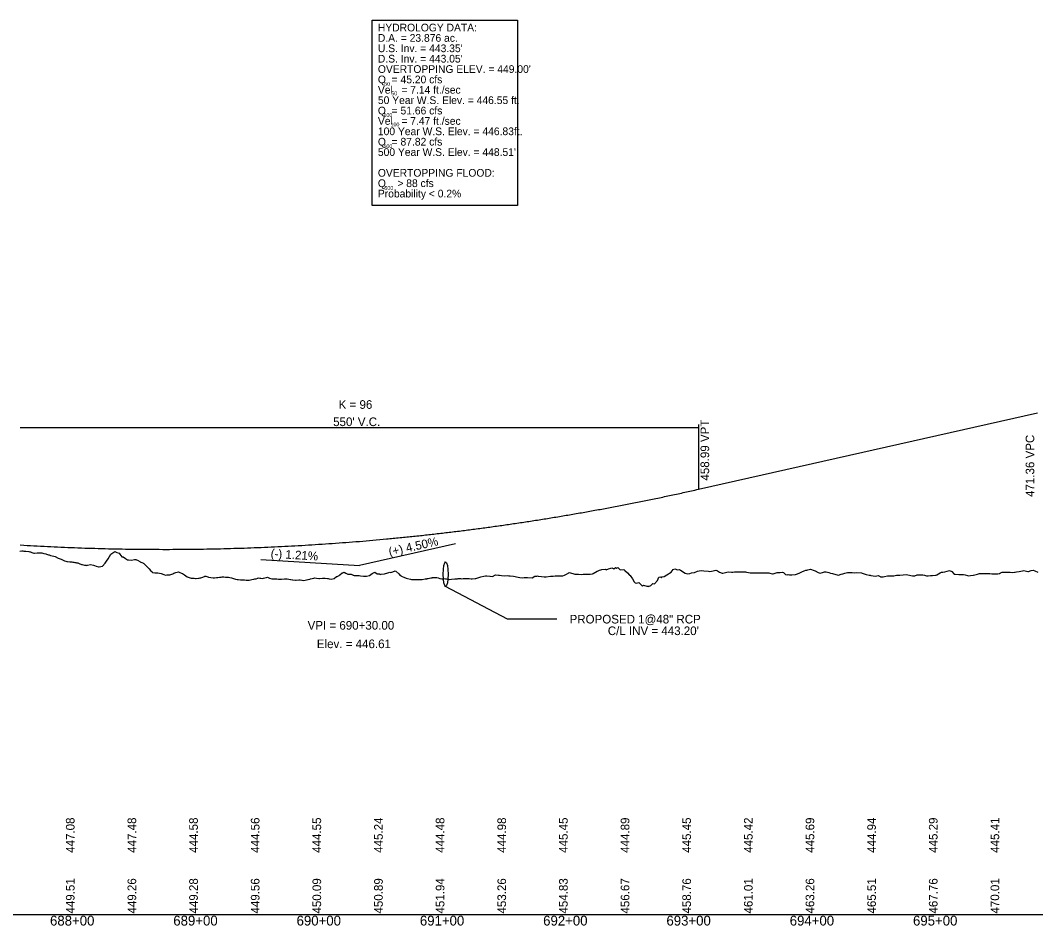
# Model space of a CAD drawing. Extents: x 2017200 to 2047700, y 854850 to 893350.
# Drawn here: x 2021755 to 2022579, y 889091 to 889825 of the extents above; entities that cross this region are included whole.
import ezdxf

# ---------------------------------------------------------------- set-up
doc = ezdxf.new("R2010")
doc.units = 0
for name, color, linetype in [('Default', 7, 'Continuous'), ('Drainage-StormSewer', 7, 'Continuous'), ('RD_DDB_GradeTX', 7, 'Continuous'), ('RD_DDB_Profile_EX', 7, 'Continuous'), ('RD_DDB_Profile_Lbl', 7, 'Continuous'), ('RD_DDB_Profile_PR', 7, 'Continuous'), ('RD_DDB_StaTX', 7, 'Continuous'), ('RD_DDB_StripGrade', 7, 'Continuous'), ('RD_DDB_VCLbl', 7, 'Continuous'), ('RD_GPK_Profile_Cell', 7, 'Continuous'), ('RD_PD_DR_Pipe_TX', 7, 'Continuous'), ('RD_PD_Final_TX', 7, 'Continuous')]:
    doc.layers.add(name, color=color, linetype=linetype)

msp = doc.modelspace()

# ---------------------------------------------------------------- linework, layer by layer
at = {"layer": 'Default'}
msp.add_lwpolyline([(2022040.34, 889825.36), (2022158.42, 889825.36), (2022158.42, 889675.07), (2022040.34, 889675.07)], close=True, dxfattribs=at)
at = {"layer": 'Drainage-StormSewer'}
msp.add_ellipse((2022100, 889376), major_axis=(0, 10), ratio=0.2, dxfattribs=at)
at = {"layer": 'RD_DDB_GradeTX'}
for p in [(2022108.05, 889400.61), (2021950.15, 889387.9)]:
    msp.add_line(p, (2022030, 889383.05), dxfattribs=at)
at = {"layer": 'RD_DDB_Profile_EX'}
msp.add_lwpolyline([(2021754.7, 889394.71), (2021756.24, 889395.01), (2021757.08, 889394.88), (2021757.99, 889394.74), (2021759.46, 889394.84), (2021761.84, 889394.45), (2021762.67, 889394.28), (2021763.24, 889394.12), (2021764.23, 889393.76), (2021765.89, 889393.15), (2021766.61, 889393.2), (2021768.57, 889393.33), (2021769.12, 889393.33), (2021769.95, 889393.43), (2021771.37, 889393.39), (2021772.36, 889393.36), (2021773.99, 889392.92), (2021775.6, 889392.47), (2021776.13, 889392.32), (2021777.89, 889391.82), (2021778.51, 889391.61), (2021778.84, 889391.5), (2021779.52, 889391.31), (2021780.9, 889390.97), (2021782.1, 889390.68), (2021783.28, 889390.37), (2021785.66, 889389.01), (2021788.04, 889388.11), (2021788.62, 889387.89), (2021790.42, 889387.11), (2021790.9, 889386.9), (2021791.89, 889386.48), (2021792.8, 889386.36), (2021793.17, 889386.31), (2021795.19, 889386.17), (2021796.77, 889386.1), (2021797.57, 889385.91), (2021798.46, 889385.69), (2021799.1, 889385.44), (2021799.95, 889385.39), (2021800.53, 889385.35), (2021801.37, 889385.33), (2021801.75, 889385.35), (2021802.33, 889385.02), (2021802.77, 889384.77), (2021804.71, 889383.94), (2021805.05, 889383.8), (2021807.09, 889383.4), (2021807.73, 889383.28), (2021808.36, 889383.25), (2021808.9, 889383.2), (2021809.47, 889383.38), (2021811.86, 889384.01), (2021814.24, 889383.39), (2021815.19, 889383.15), (2021816.62, 889382.58), (2021818.32, 889381.91), (2021819, 889382.01), (2021821.68, 889382.44), (2021823.76, 889385.02), (2021825, 889386.54), (2021826.15, 889388.49), (2021828.53, 889392.34), (2021830.91, 889393.86), (2021831.71, 889394.37), (2021833.29, 889393.75), (2021835.09, 889393.03), (2021835.67, 889392.28), (2021837.31, 889390.16), (2021838.05, 889390.19), (2021838.45, 889390.2), (2021840.44, 889388.75), (2021842.08, 889387.67), (2021842.82, 889387.61), (2021845.23, 889387.41), (2021847.58, 889387.92), (2021848.02, 889388.02), (2021848.63, 889388.01), (2021849.33, 889387.72), (2021849.96, 889387.41), (2021852.04, 889386.37), (2021852.34, 889386.13), (2021852.85, 889385.71), (2021854.33, 889385.28), (2021854.72, 889384.99), (2021855.06, 889384.76), (2021855.46, 889384.35), (2021857.11, 889382.78), (2021858.89, 889381), (2021859.49, 889380.32), (2021860.53, 889379.16), (2021861.87, 889377.88), (2021862.32, 889377.45), (2021864.25, 889377.24), (2021864.62, 889377.2), (2021865.77, 889377.11), (2021866.64, 889377.07), (2021869.22, 889376.61), (2021871.4, 889375.82), (2021872.74, 889375.35), (2021873.78, 889375.44), (2021876.16, 889375.65), (2021878.59, 889376.42), (2021879.65, 889376.89), (2021881.21, 889377.31), (2021883.3, 889377.83), (2021884.44, 889377.37), (2021885.68, 889376.89), (2021886.65, 889376.51), (2021888.07, 889375.53), (2021890.45, 889373.81), (2021892.83, 889373.12), (2021893.69, 889372.86), (2021895.21, 889372.81), (2021895.9, 889372.78), (2021897.23, 889372.54), (2021897.59, 889372.59), (2021899.49, 889372.84), (2021899.97, 889372.88), (2021900.78, 889372.96), (2021901.52, 889373.09), (2021902.36, 889373.44), (2021904.34, 889374.28), (2021904.74, 889374.3), (2021905.41, 889374.33), (2021907.12, 889373.85), (2021907.58, 889373.61), (2021907.91, 889373.61), (2021909.5, 889373.35), (2021911.5, 889373.08), (2021911.88, 889373.11), (2021912.56, 889373.17), (2021914.26, 889373.26), (2021915.09, 889373.3), (2021916.64, 889373.49), (2021917.99, 889373.65), (2021918.7, 889373.78), (2021919.03, 889373.78), (2021920.16, 889373.79), (2021921.41, 889373.72), (2021922.32, 889373.68), (2021922.74, 889373.73), (2021923.35, 889373.62), (2021923.79, 889373.52), (2021924.9, 889373.25), (2021926.17, 889373.02), (2021928.66, 889372.36), (2021929.6, 889372.02), (2021930.93, 889371.81), (2021931.74, 889371.69), (2021933.52, 889371.43), (2021933.9, 889371.42), (2021935.7, 889371.4), (2021936.93, 889371.38), (2021938.08, 889371.28), (2021939.09, 889371.18), (2021940.61, 889371.14), (2021942.84, 889371.72), (2021944.31, 889372.1), (2021945.22, 889372.21), (2021946.43, 889372.36), (2021947.6, 889372.8), (2021948.02, 889372.96), (2021949.32, 889372.93), (2021949.99, 889372.82), (2021951.75, 889372.53), (2021952.37, 889372.7), (2021954.36, 889373.23), (2021954.75, 889373.32), (2021955.49, 889373.49), (2021957.13, 889372.93), (2021958.9, 889372.33), (2021959.51, 889372.22), (2021961.43, 889372.36), (2021961.89, 889372.31), (2021963.02, 889372.18), (2021964.31, 889372), (2021966.8, 889371.95), (2021969.21, 889372.16), (2021970.6, 889372.31), (2021971.42, 889372.17), (2021974.07, 889371.72), (2021974.42, 889371.67), (2021975.78, 889371.47), (2021976.18, 889371.41), (2021978.26, 889371.07), (2021978.56, 889371.17), (2021978.88, 889371.28), (2021980.95, 889371.45), (2021982.11, 889371.55), (2021983.33, 889371.2), (2021983.66, 889371.11), (2021984.94, 889370.8), (2021985.98, 889371.12), (2021988.09, 889371.67), (2021988.4, 889371.75), (2021989.86, 889372.06), (2021990.47, 889372.21), (2021993.1, 889372.86), (2021993.77, 889373.04), (2021995.24, 889372.85), (2021997.25, 889372.59), (2021997.77, 889372.56), (2022000, 889372.73), (2022001.63, 889372.86), (2022001.98, 889372.91), (2022002.39, 889372.87), (2022004.11, 889372.67), (2022004.76, 889372.46), (2022005.58, 889372.19), (2022007.14, 889372.1), (2022009.56, 889372.62), (2022011.54, 889374.09), (2022011.91, 889374.24), (2022013.56, 889374.92), (2022014.29, 889375.54), (2022016.07, 889377.07), (2022016.67, 889377.27), (2022017.57, 889377.58), (2022019.05, 889376.85), (2022020.56, 889376.1), (2022021.61, 889376.03), (2022023.24, 889375.98), (2022023.81, 889375.74), (2022025.03, 889375.22), (2022025.36, 889375.14), (2022025.67, 889374.95), (2022026.2, 889374.95), (2022028.58, 889374.95), (2022029.75, 889374.95), (2022030.96, 889374.76), (2022033.34, 889374.39), (2022033.86, 889374.3), (2022035.72, 889374.55), (2022038.23, 889375.05), (2022040.49, 889376.59), (2022042.58, 889377.73), (2022044.47, 889376.23), (2022045.25, 889376.24), (2022046.29, 889376.24), (2022046.9, 889375.83), (2022047.63, 889375.93), (2022050.01, 889376.23), (2022050.48, 889376.29), (2022051.19, 889376.59), (2022052.39, 889377), (2022054.77, 889377.77), (2022055.45, 889377.54), (2022057.16, 889378.08), (2022058.95, 889378.65), (2022059.69, 889378.56), (2022061.92, 889376.31), (2022063.21, 889375.01), (2022063.91, 889374.6), (2022064.3, 889374.44), (2022066.68, 889373.44), (2022067.51, 889373.1), (2022068.1, 889372.92), (2022069.06, 889372.62), (2022071.45, 889371.88), (2022072.26, 889371.86), (2022073.83, 889371.85), (2022076.41, 889371.86), (2022078.59, 889371.8), (2022080.07, 889371.76), (2022080.56, 889371.76), (2022080.97, 889371.82), (2022083.35, 889372.17), (2022084.62, 889372.37), (2022084.96, 889372.41), (2022085.73, 889372.54), (2022086.91, 889372.74), (2022088.12, 889373.03), (2022088.7, 889373.18), (2022089.03, 889373.19), (2022089.4, 889373.35), (2022090.5, 889373.4), (2022092.88, 889373.46), (2022093.87, 889372.99), (2022095.26, 889372.61), (2022096.79, 889372.18), (2022097.64, 889372.31), (2022098.37, 889372.43), (2022100.02, 889372.39), (2022100.8, 889372.38), (2022102.41, 889371.98), (2022102.9, 889371.86), (2022104.8, 889371.96), (2022107.46, 889372.37), (2022108.16, 889372.33), (2022108.77, 889372.36), (2022109.55, 889372.39), (2022110.29, 889372.42), (2022112.06, 889372.44), (2022112.73, 889372.38), (2022114.31, 889372.45), (2022116.69, 889372.55), (2022119.08, 889372.42), (2022120.58, 889372.33), (2022121.46, 889372.31), (2022123.84, 889372.59), (2022124.48, 889372.67), (2022126.22, 889373.14), (2022128.6, 889373.77), (2022130.98, 889374.44), (2022132.23, 889374.67), (2022133.37, 889374.62), (2022135.75, 889374.5), (2022136.08, 889374.49), (2022138.13, 889374.1), (2022140.51, 889375.58), (2022142.89, 889375.37), (2022143.73, 889375.3), (2022145.28, 889374.96), (2022147.65, 889374.61), (2022150.19, 889374.92), (2022151.31, 889374.79), (2022152.42, 889374.71), (2022155.14, 889374.49), (2022158.85, 889373.6), (2022160.12, 889373.46), (2022162.61, 889373.2), (2022163.68, 889373.26), (2022165.09, 889373.3), (2022166.37, 889373.23), (2022170.13, 889373.21), (2022172.24, 889374.42), (2022173.9, 889374.51), (2022174.39, 889374.58), (2022175.04, 889374.32), (2022177.66, 889374.19), (2022180.01, 889374.01), (2022180.81, 889373.82), (2022181.42, 889373.81), (2022185.18, 889374.3), (2022187.24, 889374.42), (2022188.95, 889374.64), (2022189.38, 889374.6), (2022189.95, 889374.66), (2022192.71, 889374.78), (2022194.93, 889374.76), (2022196.47, 889375.12), (2022197.95, 889376.07), (2022199.9, 889377.24), (2022200.23, 889377.36), (2022201.27, 889377.08), (2022204, 889376.42), (2022204.87, 889376.16), (2022207.76, 889375.98), (2022209.85, 889375.88), (2022211.52, 889376.12), (2022215.28, 889376.08), (2022217.23, 889376.16), (2022219.05, 889376.37), (2022219.79, 889376.63), (2022222.81, 889378.45), (2022223.65, 889378.83), (2022224.77, 889379.42), (2022225.79, 889379.55), (2022226.57, 889379.9), (2022229.74, 889379.98), (2022230.33, 889379.59), (2022232.18, 889380.39), (2022234.1, 889380.91), (2022234.71, 889381.2), (2022236.5, 889380.49), (2022237.86, 889381.43), (2022238.65, 889381.03), (2022239.69, 889381.39), (2022241.62, 889379.46), (2022244.66, 889379.86), (2022245.38, 889379.11), (2022247.64, 889377.11), (2022249.15, 889375.28), (2022249.63, 889374.96), (2022251.5, 889372.38), (2022252.91, 889369.94), (2022253.64, 889369.03), (2022254.61, 889368.69), (2022256.67, 889369.21), (2022259.58, 889366.35), (2022260.43, 889367.04), (2022263.09, 889366.25), (2022264.2, 889366.28), (2022264.55, 889365.97), (2022266.49, 889366.74), (2022267.96, 889368.52), (2022269.53, 889368.25), (2022271.72, 889370.95), (2022272.92, 889373.59), (2022274.5, 889373.8), (2022275.06, 889373.13), (2022275.48, 889373.83), (2022277.2, 889374.07), (2022279.47, 889375.61), (2022283.01, 889377.81), (2022284.44, 889379.9), (2022285.77, 889380.35), (2022286.77, 889380.22), (2022287.91, 889379.61), (2022289.42, 889379.79), (2022290.53, 889379.32), (2022294.39, 889376.97), (2022296.48, 889376.32), (2022298.06, 889376.65), (2022299.36, 889377.18), (2022301.82, 889377.53), (2022304.34, 889378.42), (2022305.58, 889378.86), (2022307.19, 889378.92), (2022309.46, 889378.64), (2022313.11, 889378.43), (2022314.28, 889378.19), (2022316.87, 889378.76), (2022319.26, 889379.31), (2022320.04, 889379.04), (2022320.63, 889378.81), (2022322.18, 889377.78), (2022324.4, 889376.87), (2022324.92, 889377), (2022328.16, 889377.77), (2022329.2, 889377.98), (2022331.92, 889377.79), (2022332.89, 889377.7), (2022334.18, 889377.87), (2022335.04, 889377.88), (2022335.69, 889377.88), (2022339.45, 889378.05), (2022340.38, 889378.06), (2022343.21, 889378.04), (2022344.12, 889377.74), (2022345.75, 889377.28), (2022346.97, 889377.16), (2022347.89, 889377.15), (2022349.1, 889377.14), (2022350.03, 889377.09), (2022350.74, 889377.1), (2022354.07, 889377.01), (2022354.5, 889377.01), (2022355.83, 889377.09), (2022358.26, 889377.27), (2022359.04, 889377.26), (2022362.02, 889377.15), (2022362.88, 889376.9), (2022364.01, 889376.65), (2022365.02, 889376.37), (2022365.79, 889376.39), (2022368.99, 889377.32), (2022369.55, 889377.46), (2022371.29, 889377.54), (2022373.31, 889377.7), (2022373.96, 889377.29), (2022375.73, 889375.91), (2022377.07, 889375.58), (2022377.87, 889375.71), (2022378.93, 889375.65), (2022380.84, 889375.45), (2022383.91, 889375.83), (2022384.6, 889376.1), (2022386.75, 889376.97), (2022388.88, 889377.88), (2022390.73, 889378.74), (2022392.12, 889379.2), (2022392.87, 889379.22), (2022393.85, 889379.44), (2022395.89, 889380.01), (2022398.83, 889379.11), (2022399.65, 889378.63), (2022402.2, 889377.44), (2022403.8, 889376.85), (2022405.72, 889377.37), (2022407.17, 889377.9), (2022407.86, 889377.95), (2022408.77, 889377.89), (2022410.94, 889377.29), (2022412.15, 889376.85), (2022413.75, 889376.58), (2022414.7, 889376.46), (2022417.66, 889375.55), (2022418.72, 889375.38), (2022420.71, 889375.94), (2022422.22, 889376.36), (2022422.86, 889376.57), (2022423.69, 889376.78), (2022425.99, 889377.35), (2022428.67, 889377.38), (2022429.28, 889377.33), (2022429.75, 889377.38), (2022431.42, 889377.05), (2022433.64, 889377.34), (2022437.27, 889377.05), (2022437.85, 889376.86), (2022438.61, 889376.68), (2022441.04, 889375.71), (2022443.59, 889375.3), (2022444.28, 889375.15), (2022444.8, 889375.02), (2022448.56, 889374.35), (2022450.7, 889374.86), (2022452.32, 889374.14), (2022452.84, 889373.98), (2022453.53, 889373.77), (2022454.99, 889373.82), (2022456.09, 889374.22), (2022458.5, 889374.74), (2022459.85, 889374.79), (2022463.61, 889374.72), (2022465.7, 889375.11), (2022467.37, 889375.22), (2022467.84, 889375.2), (2022468.45, 889375.25), (2022471.14, 889375.46), (2022473.42, 889375.76), (2022474.9, 889375.51), (2022478.66, 889374.82), (2022480.69, 889374.7), (2022482.42, 889375.54), (2022483.37, 889375.57), (2022486.19, 889375.55), (2022487.12, 889375.48), (2022488.34, 889375.24), (2022489.26, 889375.04), (2022489.95, 889374.67), (2022491.4, 889374.59), (2022493.32, 889374.96), (2022493.71, 889375.05), (2022494.94, 889375.08), (2022497.47, 889375.17), (2022497.83, 889375.34), (2022498.29, 889375.55), (2022501.24, 889377.06), (2022502.11, 889377.64), (2022503.26, 889377.61), (2022505, 889377.96), (2022508.76, 889378.99), (2022510.68, 889378.1), (2022512.53, 889376.13), (2022513.21, 889375.95), (2022516.29, 889375.76), (2022517.1, 889375.67), (2022518.18, 889375.7), (2022519.25, 889375.69), (2022520.05, 889375.73), (2022521.39, 889375.43), (2022523.16, 889374.84), (2022523.81, 889374.63), (2022525.85, 889374.98), (2022527.81, 889375.34), (2022528.13, 889375.34), (2022531.34, 889376.12), (2022533.1, 889376.47), (2022534.24, 889376.56), (2022535.1, 889376.67), (2022538.08, 889376.73), (2022538.52, 889376.67), (2022538.86, 889376.65), (2022541.31, 889376.5), (2022543.05, 889376.42), (2022546.39, 889376.28), (2022548.02, 889376.28), (2022549.23, 889376.66), (2022550.15, 889377.11), (2022551.38, 889377.79), (2022552.99, 889377.77), (2022553.91, 889377.7), (2022556.77, 889377.59), (2022557.97, 889377.55), (2022559.94, 889377.5), (2022561.44, 889377.74), (2022562.09, 889377.8), (2022562.94, 889378.06), (2022565.2, 889378.25), (2022567.91, 889378.69), (2022568.96, 889378.9), (2022572.22, 889378.26), (2022572.89, 889378.21), (2022574.94, 889379.15), (2022576.49, 889379.17), (2022577.86, 889378.69), (2022580.25, 889377.81)], dxfattribs=at)
at = {"layer": 'RD_DDB_Profile_PR'}
msp.add_line((2022305, 889444.93), (2022580, 889506.8), dxfattribs=at)
msp.add_spline([(2021755, 889399.74), (2021766, 889399.1), (2021777, 889398.53), (2021788, 889398.02), (2021799, 889397.57), (2021810, 889397.19), (2021821, 889396.87), (2021832, 889396.61), (2021843, 889396.41), (2021854, 889396.28), (2021865, 889396.21), (2021876, 889396.2), (2021887, 889396.25), (2021898, 889396.37), (2021909, 889396.55), (2021920, 889396.8), (2021931, 889397.1), (2021942, 889397.47), (2021953, 889397.91), (2021964, 889398.4), (2021975, 889398.96), (2021986, 889399.58), (2021997, 889400.26), (2022008, 889401.01), (2022019, 889401.82), (2022030, 889402.69), (2022041, 889403.63), (2022052, 889404.62), (2022063, 889405.69), (2022074, 889406.81), (2022085, 889408), (2022096, 889409.24), (2022107, 889410.56), (2022118, 889411.93), (2022129, 889413.37), (2022140, 889414.87), (2022151, 889416.43), (2022162, 889418.06), (2022173, 889419.75), (2022184, 889421.5), (2022195, 889423.32), (2022206, 889425.2), (2022217, 889427.14), (2022228, 889429.14), (2022239, 889431.21), (2022250, 889433.34), (2022261, 889435.53), (2022272, 889437.78), (2022283, 889440.1), (2022294, 889442.48), (2022305, 889444.93)], degree=3, dxfattribs=at)
at = {"layer": 'RD_DDB_VCLbl'}
for p, q in [((2021755, 889494.93), (2022305, 889494.93)), ((2022305, 889497.43), (2022305, 889444.93))]:
    msp.add_line(p, q, dxfattribs=at)
at = {"layer": 'RD_GPK_Profile_Cell'}
msp.add_line((2020500, 889100), (2027000, 889100), dxfattribs=at)
at = {"layer": 'RD_PD_DR_Pipe_TX'}
for p, q in [((2022150.23, 889339.56), (2022100, 889366)), ((2022190.23, 889339.56), (2022150.23, 889339.56))]:
    msp.add_line(p, q, dxfattribs=at)

# ---------------------------------------------------------------- texts
at = {"layer": 'RD_DDB_GradeTX'}
for s, rotation, p in [('(+) 4.50%', 12.68038, (2022054.61, 889390.64)), ('(-) 1.21%', 356.52685, (2021957.94, 889389.43))]:
    msp.add_text(s, height=7, rotation=rotation, dxfattribs=at).set_placement(p)
at = {"layer": 'RD_DDB_Profile_Lbl'}
for s, p in [('VPI = 690+30.00', (2021988.04, 889331.05)), ('Elev. = 446.61', (2021995.53, 889316.05))]:
    msp.add_text(s, height=7, dxfattribs=at).set_placement(p)
at = {"layer": 'RD_DDB_StaTX'}
for s, p in [('688+00', (2021779.1, 889091)), ('689+00', (2021879.1, 889091)), ('690+00', (2021979.1, 889091)), ('691+00', (2022079.1, 889091)), ('692+00', (2022179.1, 889091)), ('693+00', (2022279.1, 889091)), ('694+00', (2022379.1, 889091)), ('695+00', (2022479.1, 889091))]:
    msp.add_text(s, height=8, dxfattribs=at).set_placement(p)
at = {"layer": 'RD_DDB_StripGrade'}
for s, p in [('458.99 VPT', (2022313.74, 889451.98)), ('471.36 VPC', (2022577.47, 889438.7)), ('447.08', (2021799, 889150)), ('447.48', (2021849, 889150)), ('444.58', (2021899, 889150)), ('444.56', (2021949, 889150)), ('444.55', (2021999, 889150)), ('445.24', (2022049, 889150)), ('444.48', (2022099, 889150)), ('444.98', (2022149, 889150)), ('445.45', (2022199, 889150)), ('444.89', (2022249, 889150)), ('445.45', (2022299, 889150)), ('445.42', (2022349, 889150)), ('445.69', (2022399, 889150)), ('444.94', (2022449, 889150)), ('445.29', (2022499, 889150)), ('445.41', (2022549, 889150)), ('449.51', (2021799, 889100.75)), ('449.26', (2021849, 889100.75)), ('449.28', (2021899, 889100.75)), ('449.56', (2021949, 889100.75)), ('450.09', (2021999, 889100.75)), ('450.89', (2022049, 889100.75)), ('451.94', (2022099, 889100.75)), ('453.26', (2022149, 889100.75)), ('454.83', (2022199, 889100.75)), ('456.67', (2022249, 889100.75)), ('458.76', (2022299, 889100.75)), ('461.01', (2022349, 889100.75)), ('463.26', (2022399, 889100.75)), ('465.51', (2022449, 889100.75)), ('467.76', (2022499, 889100.75)), ('470.01', (2022549, 889100.75))]:
    msp.add_text(s, height=7, rotation=90, dxfattribs=at).set_placement(p)
at = {"layer": 'RD_DDB_VCLbl'}
for s, p in [('K = 96', (2022013.22, 889510.18)), ("550' V.C.", (2022008.75, 889496.18))]:
    msp.add_text(s, height=7, dxfattribs=at).set_placement(p)
at = {"layer": 'RD_PD_DR_Pipe_TX'}
for s, p in [('PROPOSED 1@48" RCP', (2022200.51, 889336.06)), ("C/L INV = 443.20'", (2022231.53, 889326.63))]:
    msp.add_text(s, height=7, dxfattribs=at).set_placement(p)
at = {"layer": 'RD_PD_Final_TX'}
for s, height, p in [('HYDROLOGY DATA:', 6.25, (2022045.05, 889816.36)), ('D.A. = 23.876 ac.', 6.25, (2022045.05, 889807.94)), ("U.S. Inv. = 443.35'", 6.25, (2022045.05, 889799.52)), ("D.S. Inv. = 443.05'", 6.25, (2022045.05, 889791.1)), ("OVERTOPPING ELEV. = 449.00'", 6.25, (2022045.05, 889782.68)), ('Q  = 45.20 cfs', 6.25, (2022045.05, 889774.27)), ('50', 3.125, (2022050.19, 889772.3)), ('Vel   = 7.14 ft./sec', 6.25, (2022045.05, 889765.85)), ('50', 3.125, (2022055.93, 889764.54)), ('50 Year W.S. Elev. = 446.55 ft.', 6.25, (2022045.05, 889757.43)), ('Q  = 51.66 cfs', 6.25, (2022045.05, 889749.01)), ('100', 3.125, (2022049.59, 889746.97)), ('Vel   = 7.47 ft./sec', 6.25, (2022045.05, 889740.59)), ('100', 3.125, (2022055.31, 889739.31)), ('100 Year W.S. Elev. = 446.83ft.', 6.25, (2022045.05, 889732.18)), ('Q  = 87.82 cfs', 6.25, (2022045.05, 889723.76)), ('500', 3.125, (2022049.59, 889721.71)), ("500 Year W.S. Elev. = 448.51'", 6.25, (2022045.05, 889715.34)), ('OVERTOPPING FLOOD:', 6.25, (2022045.05, 889698.5)), ('Q    > 88 cfs', 6.25, (2022045.05, 889690.08)), ('Probability < 0.2%', 6.25, (2022045.05, 889681.67)), ('500', 3.125, (2022050.34, 889687.71))]:
    msp.add_text(s, height=height, rotation=360, dxfattribs=at).set_placement(p)

doc.saveas('drawing.dxf')
